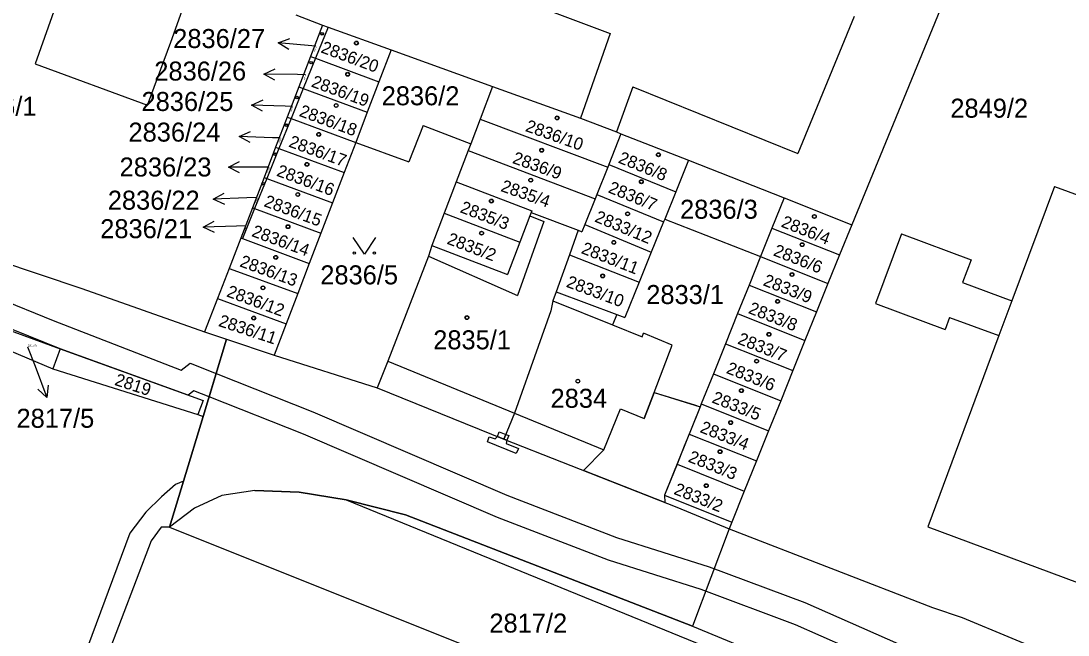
# Model space of a CAD drawing. Extents: x -593183 to -588034, y -1130415 to -1124994.
# Drawn here: x -591259.7 to -591166, y -1127878.8 to -1127823.9 of the extents above; entities that cross this region are included whole.
import ezdxf

# ---------------------------------------------------------------- set-up
doc = ezdxf.new("R2010")
doc.units = 0
for name, color, linetype in [('Vrstva 1', 7, 'Continuous'), ('Vrstva 16', 7, 'Continuous'), ('Vrstva 18', 7, 'Continuous'), ('Vrstva 19', 7, 'Continuous'), ('Vrstva 25', 7, 'Continuous'), ('Vrstva 27', 7, 'Continuous'), ('Vrstva 4', 7, 'Continuous')]:
    doc.layers.add(name, color=color, linetype=linetype)

msp = doc.modelspace()

# ---------------------------------------------------------------- linework, layer by layer
at = {"layer": 'Vrstva 1'}
for p, q in [((-591174.3, -1127815.15), (-591185.39, -1127842.12)), ((-591235.1, -1127823.35), (-591232.7, -1127824.28)), ((-591232.7, -1127824.28), (-591233.78, -1127827.08)), ((-591232.22, -1127824.45), (-591233.35, -1127827.24)), ((-591232.7, -1127824.28), (-591232.22, -1127824.45)), ((-591232.22, -1127824.45), (-591226.58, -1127826.49)), ((-591233.78, -1127827.08), (-591234.82, -1127829.79)), ((-591233.35, -1127827.24), (-591234.44, -1127829.93)), ((-591233.78, -1127827.08), (-591233.35, -1127827.24)), ((-591233.35, -1127827.24), (-591227.67, -1127829.35)), ((-591226.58, -1127826.49), (-591227.67, -1127829.35)), ((-591226.58, -1127826.49), (-591217.5, -1127829.76)), ((-591234.82, -1127829.79), (-591235.86, -1127832.49)), ((-591234.44, -1127829.93), (-591235.52, -1127832.62)), ((-591234.82, -1127829.79), (-591234.44, -1127829.93)), ((-591234.44, -1127829.93), (-591228.71, -1127832.05)), ((-591227.67, -1127829.35), (-591228.71, -1127832.05)), ((-591217.5, -1127829.76), (-591218.61, -1127832.68)), ((-591217.5, -1127829.76), (-591209.64, -1127832.6)), ((-591228.71, -1127832.05), (-591229.74, -1127834.76)), ((-591235.86, -1127832.49), (-591236.9, -1127835.2)), ((-591235.52, -1127832.62), (-591236.61, -1127835.31)), ((-591235.86, -1127832.49), (-591235.52, -1127832.62)), ((-591235.52, -1127832.62), (-591229.74, -1127834.76)), ((-591218.61, -1127832.68), (-591219.46, -1127834.9)), ((-591218.61, -1127832.68), (-591207.21, -1127836.98)), ((-591209.64, -1127832.6), (-591206.42, -1127833.82)), ((-591223.71, -1127833.25), (-591224.98, -1127836.51)), ((-591223.71, -1127833.25), (-591219.46, -1127834.9)), ((-591206.42, -1127833.82), (-591206.02, -1127833.98)), ((-591229.74, -1127834.76), (-591230.78, -1127837.46)), ((-591229.74, -1127834.76), (-591224.98, -1127836.51)), ((-591219.46, -1127834.9), (-591219.68, -1127835.48)), ((-591206.02, -1127833.98), (-591207.12, -1127836.75)), ((-591206.02, -1127833.98), (-591199.97, -1127836.36)), ((-591236.9, -1127835.2), (-591237.94, -1127837.91)), ((-591236.61, -1127835.31), (-591237.7, -1127838)), ((-591236.9, -1127835.2), (-591236.61, -1127835.31)), ((-591236.61, -1127835.31), (-591230.78, -1127837.46)), ((-591219.68, -1127835.48), (-591220.76, -1127838.28)), ((-591219.68, -1127835.48), (-591208.33, -1127839.8)), ((-591207.12, -1127836.75), (-591207.21, -1127836.98)), ((-591207.12, -1127836.75), (-591201.12, -1127839.19)), ((-591199.97, -1127836.36), (-591201.12, -1127839.19)), ((-591199.97, -1127836.36), (-591191.44, -1127839.73)), ((-591230.78, -1127837.46), (-591231.82, -1127840.17)), ((-591207.21, -1127836.98), (-591208.19, -1127839.43)), ((-591237.94, -1127837.91), (-591238.98, -1127840.61)), ((-591237.7, -1127838), (-591238.78, -1127840.68)), ((-591237.94, -1127837.91), (-591237.7, -1127838)), ((-591237.7, -1127838), (-591231.82, -1127840.17)), ((-591220.76, -1127838.28), (-591221.83, -1127841.08)), ((-591220.76, -1127838.28), (-591213.99, -1127840.88)), ((-591208.19, -1127839.43), (-591208.33, -1127839.8)), ((-591208.19, -1127839.43), (-591202.21, -1127841.88)), ((-591201.12, -1127839.19), (-591202.1, -1127841.62)), ((-591167.26, -1127838.7), (-591171.06, -1127848.92)), ((-591167.26, -1127838.7), (-591142.42, -1127847.94)), ((-591277.17, -1127840.11), (-591254.24, -1127847.82)), ((-591231.82, -1127840.17), (-591232.86, -1127842.88)), ((-591208.33, -1127839.8), (-591209.25, -1127842.1)), ((-591191.44, -1127839.73), (-591192.52, -1127842.42)), ((-591191.44, -1127839.73), (-591185.39, -1127842.12)), ((-591238.98, -1127840.61), (-591240.02, -1127843.32)), ((-591238.78, -1127840.68), (-591239.87, -1127843.37)), ((-591238.98, -1127840.61), (-591238.78, -1127840.68)), ((-591238.78, -1127840.68), (-591232.86, -1127842.88)), ((-591221.83, -1127841.08), (-591222.94, -1127843.98)), ((-591221.83, -1127841.08), (-591215.06, -1127843.68)), ((-591214.16, -1127841.34), (-591215.06, -1127843.68)), ((-591214.04, -1127841.02), (-591214.16, -1127841.34)), ((-591213.99, -1127840.88), (-591214.04, -1127841.02)), ((-591214.04, -1127841.02), (-591209.84, -1127842.62)), ((-591209.25, -1127842.1), (-591209.51, -1127842.75)), ((-591209.25, -1127842.1), (-591203.31, -1127844.58)), ((-591202.21, -1127841.88), (-591203.31, -1127844.58)), ((-591202.1, -1127841.62), (-591202.21, -1127841.88)), ((-591202.1, -1127841.62), (-591193.55, -1127844.98)), ((-591185.39, -1127842.12), (-591186.48, -1127844.82)), ((-591240.02, -1127843.32), (-591241.06, -1127846.03)), ((-591240.02, -1127843.32), (-591239.87, -1127843.37)), ((-591232.86, -1127842.88), (-591233.9, -1127845.58)), ((-591209.84, -1127842.62), (-591210.63, -1127844.82)), ((-591209.84, -1127842.62), (-591209.51, -1127842.75)), ((-591192.52, -1127842.42), (-591193.55, -1127844.98)), ((-591192.52, -1127842.42), (-591186.48, -1127844.82)), ((-591180.95, -1127842.94), (-591183.26, -1127849.18)), ((-591180.95, -1127842.94), (-591174.72, -1127845.26)), ((-591239.87, -1127843.37), (-591233.9, -1127845.58)), ((-591222.94, -1127843.98), (-591223.23, -1127844.95)), ((-591222.94, -1127843.98), (-591216.17, -1127846.57)), ((-591215.06, -1127843.68), (-591216.17, -1127846.57)), ((-591223.23, -1127844.95), (-591226.86, -1127854.34)), ((-591210.63, -1127844.82), (-591211.82, -1127848.12)), ((-591210.63, -1127844.82), (-591204.4, -1127847.26)), ((-591203.31, -1127844.58), (-591204.4, -1127847.26)), ((-591193.55, -1127844.98), (-591194.57, -1127847.53)), ((-591193.55, -1127844.98), (-591187.51, -1127847.37)), ((-591186.48, -1127844.82), (-591187.51, -1127847.37)), ((-591241.06, -1127846.03), (-591242.1, -1127848.73)), ((-591241.06, -1127846.03), (-591240.96, -1127846.07)), ((-591240.96, -1127846.07), (-591234.93, -1127848.29)), ((-591233.9, -1127845.58), (-591234.93, -1127848.29)), ((-591174.72, -1127845.26), (-591175.47, -1127847.28)), ((-591272.76, -1127847.21), (-591256.16, -1127853.22)), ((-591254.24, -1127847.82), (-591243.25, -1127851.72)), ((-591204.4, -1127847.26), (-591205.68, -1127850.42)), ((-591194.57, -1127847.53), (-591195.6, -1127850.08)), ((-591194.57, -1127847.53), (-591188.54, -1127849.92)), ((-591187.51, -1127847.37), (-591188.54, -1127849.92)), ((-591175.47, -1127847.28), (-591171.06, -1127848.92)), ((-591242.1, -1127848.73), (-591243.25, -1127851.72)), ((-591242.1, -1127848.73), (-591235.97, -1127850.99)), ((-591234.93, -1127848.29), (-591235.97, -1127850.99)), ((-591212.11, -1127848.94), (-591212.29, -1127849.82)), ((-591211.82, -1127848.12), (-591212.11, -1127848.94)), ((-591211.82, -1127848.12), (-591206.4, -1127850.15)), ((-591212.29, -1127849.82), (-591213.42, -1127853.03)), ((-591183.26, -1127849.18), (-591177.04, -1127851.49)), ((-591206.4, -1127850.15), (-591206.78, -1127851.08)), ((-591206.4, -1127850.15), (-591205.68, -1127850.42)), ((-591195.6, -1127850.08), (-591196.68, -1127852.78)), ((-591195.6, -1127850.08), (-591189.57, -1127852.48)), ((-591188.54, -1127849.92), (-591189.57, -1127852.48)), ((-591176.64, -1127850.41), (-591177.04, -1127851.49)), ((-591176.64, -1127850.41), (-591172.24, -1127852.04)), ((-591243.25, -1127851.72), (-591241.29, -1127852.37)), ((-591235.97, -1127850.99), (-591237.04, -1127853.78)), ((-591206.78, -1127851.08), (-591204.14, -1127852.14)), ((-591241.29, -1127852.37), (-591243.38, -1127859.27)), ((-591241.29, -1127852.37), (-591237.04, -1127853.78)), ((-591204.14, -1127852.14), (-591204.02, -1127851.83)), ((-591201.43, -1127852.89), (-591204.02, -1127851.83)), ((-591189.57, -1127852.48), (-591190.65, -1127855.17)), ((-591172.24, -1127852.04), (-591178.59, -1127869.16)), ((-591261.48, -1127853.04), (-591256.83, -1127855.02)), ((-591256.16, -1127853.22), (-591256.83, -1127855.02)), ((-591256.16, -1127853.22), (-591243.37, -1127857.85)), ((-591213.42, -1127853.03), (-591215.53, -1127858.98)), ((-591203.06, -1127857.14), (-591201.43, -1127852.89)), ((-591196.68, -1127852.78), (-591197.76, -1127855.47)), ((-591196.68, -1127852.78), (-591190.65, -1127855.17)), ((-591237.04, -1127853.78), (-591227.82, -1127856.71)), ((-591226.86, -1127854.34), (-591227.82, -1127856.71)), ((-591256.83, -1127855.02), (-591243.85, -1127859.11)), ((-591197.76, -1127855.47), (-591198.85, -1127858.16)), ((-591197.76, -1127855.47), (-591191.74, -1127857.87)), ((-591190.65, -1127855.17), (-591191.74, -1127857.87)), ((-591227.82, -1127856.71), (-591216.49, -1127861.3)), ((-591203.06, -1127857.14), (-591199.44, -1127858.23)), ((-591243.37, -1127857.85), (-591243.85, -1127859.11)), ((-591199.44, -1127858.23), (-591198.95, -1127858.42)), ((-591198.85, -1127858.16), (-591198.95, -1127858.42)), ((-591198.85, -1127858.16), (-591192.82, -1127860.56)), ((-591191.74, -1127857.87), (-591192.82, -1127860.56)), ((-591243.85, -1127859.11), (-591243.38, -1127859.27)), ((-591215.53, -1127858.98), (-591216.49, -1127861.3)), ((-591198.95, -1127858.42), (-591199.93, -1127860.85)), ((-591243.38, -1127859.27), (-591245.14, -1127865.06)), ((-591199.93, -1127860.85), (-591200.36, -1127861.92)), ((-591199.93, -1127860.85), (-591193.91, -1127863.26)), ((-591192.82, -1127860.56), (-591193.91, -1127863.26)), ((-591216.49, -1127861.3), (-591201.02, -1127867.38)), ((-591200.36, -1127861.92), (-591201.01, -1127863.54)), ((-591201.01, -1127863.54), (-591202.13, -1127866.33)), ((-591201.01, -1127863.54), (-591195, -1127865.95)), ((-591193.91, -1127863.26), (-591195, -1127865.95)), ((-591245.85, -1127865.35), (-591247.1, -1127866.47)), ((-591245.14, -1127865.06), (-591246.4, -1127869.17)), ((-591245.14, -1127865.06), (-591245.85, -1127865.35)), ((-591247.1, -1127866.47), (-591248.5, -1127867.83)), ((-591241.7, -1127866.34), (-591244.15, -1127867.48)), ((-591238.77, -1127865.89), (-591241.7, -1127866.34)), ((-591238.77, -1127865.89), (-591234.79, -1127866.05)), ((-591234.79, -1127866.05), (-591230.6, -1127866.74)), ((-591230.6, -1127866.74), (-591225.3, -1127868.07)), ((-591202.13, -1127866.33), (-591196.12, -1127868.74)), ((-591195, -1127865.95), (-591196.12, -1127868.74)), ((-591244.15, -1127867.48), (-591246.4, -1127869.17)), ((-591201.02, -1127867.38), (-591196.36, -1127869.34)), ((-591248.5, -1127867.83), (-591249.93, -1127869.71)), ((-591225.3, -1127868.07), (-591199.64, -1127878.05)), ((-591247.15, -1127869.17), (-591248.03, -1127870.41)), ((-591246.4, -1127869.17), (-591247.15, -1127869.17)), ((-591246.4, -1127869.17), (-591181.47, -1127895.15)), ((-591196.12, -1127868.74), (-591196.36, -1127869.34)), ((-591196.36, -1127869.34), (-591178.15, -1127876.38)), ((-591178.59, -1127869.16), (-591160.88, -1127875.75)), ((-591249.93, -1127869.71), (-591289.77, -1127976.8)), ((-591248.03, -1127870.41), (-591253.5, -1127884.68)), ((-591178.15, -1127876.38), (-591175.52, -1127877.26)), ((-591175.52, -1127877.26), (-591154.33, -1127886.03)), ((-591199.64, -1127878.05), (-591178.9, -1127886.51))]:
    msp.add_line(p, q, dxfattribs=at)
msp.add_lwpolyline([(-591254.23, -1127816.75), (-591256.4, -1127822.09), (-591258.42, -1127827.72), (-591248.35, -1127831.43), (-591246.26, -1127825.8), (-591244.36, -1127820.43)], dxfattribs=at)
at = {"layer": 'Vrstva 16'}
for p, q in [((-591233.32, -1127826.16), (-591233.68, -1127826.13)), ((-591234.23, -1127828.71), (-591234.96, -1127828.7)), ((-591235.4, -1127831.54), (-591236.05, -1127831.52)), ((-591236.49, -1127834.36), (-591237.17, -1127834.34)), ((-591237.5, -1127836.98), (-591238.13, -1127836.98)), ((-591238.57, -1127839.69), (-591239.48, -1127839.73)), ((-591239.55, -1127842.21), (-591240.39, -1127842.24)), ((-591259.08, -1127853.04), (-591258.42, -1127854.78))]:
    msp.add_line(p, q, dxfattribs=at)
at = {"layer": 'Vrstva 25'}
for p, q in [((-591233.68, -1127826.13), (-591236.668, -1127825.862)), ((-591234.96, -1127828.7), (-591237.96, -1127828.668)), ((-591236.05, -1127831.52), (-591239.048, -1127831.421)), ((-591237.17, -1127834.34), (-591240.168, -1127834.242)), ((-591238.13, -1127836.98), (-591241.13, -1127836.98)), ((-591239.48, -1127839.73), (-591242.477, -1127839.853)), ((-591240.39, -1127842.24), (-591243.388, -1127842.357)), ((-591258.42, -1127854.78), (-591257.355, -1127857.585))]:
    msp.add_line(p, q, dxfattribs=at)
for points in [[(-591235.717, -1127826.45), (-591236.668, -1127825.862), (-591235.627, -1127825.454)], [(-591236.965, -1127829.179), (-591237.96, -1127828.668), (-591236.955, -1127828.179)], [(-591238.065, -1127831.954), (-591239.048, -1127831.421), (-591238.032, -1127830.955)], [(-591239.185, -1127834.775), (-591240.168, -1127834.242), (-591239.153, -1127833.775)], [(-591240.13, -1127837.48), (-591241.13, -1127836.98), (-591240.13, -1127836.48)], [(-591241.458, -1127840.311), (-591242.477, -1127839.853), (-591241.499, -1127839.312)], [(-591242.369, -1127842.818), (-591243.388, -1127842.357), (-591242.408, -1127841.818)], [(-591227.97, -1127843.26), (-591228.97, -1127844.76), (-591229.97, -1127843.26)], [(-591257.243, -1127856.472), (-591257.355, -1127857.585), (-591258.178, -1127856.827)]]:
    msp.add_lwpolyline(points, dxfattribs=at)
for centre, radius in [((-591232.75, -1127825.05), 0.117), ((-591232.75, -1127825.05), 0.101), ((-591229.68, -1127825.88), 0.175), ((-591229.68, -1127825.88), 0.15), ((-591233.73, -1127827.63), 0.117), ((-591233.73, -1127827.63), 0.101), ((-591230.46, -1127828.66), 0.175), ((-591230.46, -1127828.66), 0.15), ((-591235, -1127830.74), 0.117), ((-591235, -1127830.74), 0.101), ((-591231.49, -1127831.46), 0.175), ((-591231.49, -1127831.46), 0.15), ((-591211.73, -1127832.57), 0.175), ((-591211.73, -1127832.57), 0.15), ((-591235.94, -1127833.22), 0.117), ((-591235.94, -1127833.22), 0.101), ((-591233.05, -1127834.05), 0.175), ((-591233.05, -1127834.05), 0.15), ((-591236.96, -1127835.81), 0.117), ((-591236.96, -1127835.81), 0.101), ((-591213.11, -1127835.46), 0.175), ((-591213.11, -1127835.46), 0.15), ((-591202.67, -1127835.87), 0.175), ((-591202.67, -1127835.87), 0.15), ((-591234.11, -1127836.73), 0.175), ((-591234.11, -1127836.73), 0.15), ((-591238.02, -1127838.46), 0.117), ((-591238.02, -1127838.46), 0.101), ((-591214.09, -1127838.14), 0.175), ((-591214.09, -1127838.14), 0.15), ((-591204.2, -1127838.28), 0.175), ((-591204.2, -1127838.28), 0.15), ((-591234.92, -1127839.42), 0.175), ((-591234.92, -1127839.42), 0.15), ((-591217.61, -1127840.01), 0.175), ((-591217.61, -1127840.01), 0.15), ((-591205.43, -1127841.15), 0.175), ((-591205.43, -1127841.15), 0.15), ((-591188.73, -1127841.39), 0.175), ((-591188.73, -1127841.39), 0.15), ((-591235.8, -1127842.3), 0.175), ((-591235.8, -1127842.3), 0.15), ((-591218.49, -1127842.88), 0.175), ((-591218.49, -1127842.88), 0.15), ((-591206.66, -1127843.71), 0.175), ((-591206.66, -1127843.71), 0.15), ((-591189.82, -1127843.91), 0.175), ((-591189.82, -1127843.91), 0.15), ((-591236.89, -1127845.05), 0.175), ((-591236.89, -1127845.05), 0.15), ((-591229.87, -1127844.66), 0.1), ((-591228.07, -1127844.66), 0.1), ((-591207.66, -1127846.7), 0.175), ((-591207.66, -1127846.7), 0.15), ((-591190.73, -1127846.58), 0.175), ((-591190.73, -1127846.58), 0.15), ((-591238.04, -1127847.77), 0.175), ((-591238.04, -1127847.77), 0.15), ((-591192.02, -1127848.99), 0.175), ((-591192.02, -1127848.99), 0.15), ((-591238.86, -1127850.48), 0.175), ((-591238.86, -1127850.48), 0.15), ((-591219.8, -1127850.43), 0.175), ((-591219.8, -1127850.43), 0.15), ((-591192.79, -1127851.93), 0.175), ((-591192.79, -1127851.93), 0.15), ((-591193.9, -1127854.33), 0.175), ((-591193.9, -1127854.33), 0.15), ((-591209.88, -1127856.12), 0.175), ((-591209.88, -1127856.12), 0.15), ((-591195.25, -1127856.97), 0.175), ((-591195.25, -1127856.97), 0.15), ((-591196.21, -1127859.82), 0.175), ((-591196.21, -1127859.82), 0.15), ((-591197.16, -1127862.43), 0.175), ((-591197.16, -1127862.43), 0.15), ((-591198.4, -1127865.47), 0.175), ((-591198.4, -1127865.47), 0.15)]:
    msp.add_circle(centre, radius, dxfattribs=at)
at = {"layer": 'Vrstva 27'}
for p, q in [((-591271.99, -1127844.52), (-591256.8, -1127850.68)), ((-591256.16, -1127853.22), (-591272.03, -1127846.84)), ((-591256.8, -1127850.68), (-591245.35, -1127855.13)), ((-591243.38, -1127859.27), (-591241.29, -1127852.37)), ((-591241.29, -1127852.37), (-591237.04, -1127853.78)), ((-591244.73, -1127857.36), (-591256.16, -1127853.22)), ((-591245.35, -1127855.13), (-591244.54, -1127854.52)), ((-591244.54, -1127854.52), (-591242.22, -1127855.44)), ((-591237.04, -1127853.78), (-591227.82, -1127856.71)), ((-591242.22, -1127855.44), (-591242.85, -1127857.52)), ((-591242.85, -1127857.52), (-591242.22, -1127855.44)), ((-591242.22, -1127855.44), (-591233.59, -1127858.87)), ((-591244.22, -1127856.98), (-591244.73, -1127857.36)), ((-591242.85, -1127857.52), (-591244.22, -1127856.98)), ((-591227.82, -1127856.71), (-591216.49, -1127861.3)), ((-591203.95, -1127859.46), (-591203.06, -1127857.14)), ((-591203.06, -1127857.14), (-591198.95, -1127858.42)), ((-591234.41, -1127860.87), (-591242.85, -1127857.52)), ((-591233.59, -1127858.87), (-591216.23, -1127866.32)), ((-591207.54, -1127862.26), (-591206.07, -1127858.58)), ((-591206.07, -1127858.58), (-591203.95, -1127859.46)), ((-591198.95, -1127858.42), (-591202.13, -1127866.33)), ((-591245.14, -1127865.06), (-591243.38, -1127859.27)), ((-591217.05, -1127868.32), (-591234.41, -1127860.87)), ((-591217.97, -1127861.56), (-591217.8, -1127861.09)), ((-591217.8, -1127861.09), (-591217.26, -1127861.29)), ((-591217.26, -1127861.29), (-591217.06, -1127861.07)), ((-591217.06, -1127861.07), (-591216.9, -1127860.65)), ((-591216.49, -1127861.3), (-591217.06, -1127861.07)), ((-591217.06, -1127861.07), (-591216.49, -1127861.3)), ((-591216.9, -1127860.65), (-591216.31, -1127860.88)), ((-591216.31, -1127860.88), (-591216.49, -1127861.3)), ((-591216.49, -1127861.3), (-591216.31, -1127860.88)), ((-591216.31, -1127860.88), (-591216.06, -1127860.98)), ((-591216.06, -1127860.98), (-591216.23, -1127861.4)), ((-591215.38, -1127862.59), (-591217.97, -1127861.56)), ((-591216.49, -1127861.3), (-591201.02, -1127867.38)), ((-591216.23, -1127861.4), (-591216.49, -1127861.3)), ((-591216.49, -1127861.3), (-591216.23, -1127861.4)), ((-591216.23, -1127861.4), (-591216.3, -1127861.7)), ((-591216.3, -1127861.7), (-591215.2, -1127862.13)), ((-591215.2, -1127862.13), (-591215.38, -1127862.59)), ((-591209.36, -1127864.1), (-591207.54, -1127862.26)), ((-591202.09, -1127866.96), (-591209.36, -1127864.1)), ((-591246.4, -1127869.17), (-591245.14, -1127865.06)), ((-591241.7, -1127866.34), (-591244.15, -1127867.48)), ((-591238.77, -1127865.89), (-591241.7, -1127866.34)), ((-591234.79, -1127866.05), (-591238.77, -1127865.89)), ((-591230.6, -1127866.74), (-591234.79, -1127866.05)), ((-591225.3, -1127868.07), (-591230.6, -1127866.74)), ((-591216.23, -1127866.32), (-591206.41, -1127870.09)), ((-591202.13, -1127866.33), (-591202.09, -1127866.96)), ((-591244.15, -1127867.48), (-591246.4, -1127869.17)), ((-591201.02, -1127867.38), (-591196.36, -1127869.34)), ((-591199.64, -1127878.05), (-591225.3, -1127868.07)), ((-591207.13, -1127872.13), (-591217.05, -1127868.32)), ((-591196.36, -1127869.34), (-591199.64, -1127878.05)), ((-591206.41, -1127870.09), (-591198.15, -1127872.73)), ((-591198.85, -1127874.77), (-591207.13, -1127872.13)), ((-591198.15, -1127872.73), (-591189.59, -1127875.91)), ((-591190.41, -1127877.91), (-591198.85, -1127874.77)), ((-591189.59, -1127875.91), (-591176.75, -1127881.57)), ((-591177.59, -1127883.55), (-591190.41, -1127877.91))]:
    msp.add_line(p, q, dxfattribs=at)
at = {"layer": 'Vrstva 4'}
for p, q in [((-591225.25, -1127818.12), (-591206.99, -1127825.03)), ((-591185.18, -1127823.51), (-591190.2, -1127835.75)), ((-591206.99, -1127825.03), (-591209.64, -1127832.6)), ((-591204.97, -1127829.78), (-591206.42, -1127833.82)), ((-591204.97, -1127829.78), (-591190.2, -1127835.75)), ((-591214.16, -1127841.34), (-591212.91, -1127841.83)), ((-591212.91, -1127841.83), (-591215.28, -1127848.46)), ((-591223.23, -1127844.95), (-591215.28, -1127848.46)), ((-591212.11, -1127848.94), (-591206.78, -1127851.08)), ((-591171.06, -1127848.92), (-591172.24, -1127852.04)), ((-591226.86, -1127854.34), (-591215.53, -1127858.98)), ((-591203.06, -1127857.14), (-591203.95, -1127859.46)), ((-591215.53, -1127858.98), (-591207.54, -1127862.26)), ((-591207.54, -1127862.26), (-591206.07, -1127858.58)), ((-591206.07, -1127858.58), (-591203.95, -1127859.46)), ((-591230.6, -1127866.74), (-591178.53, -1127887.98))]:
    msp.add_line(p, q, dxfattribs=at)

# ---------------------------------------------------------------- texts
at = {"layer": 'Vrstva 16'}
for s, p in [('2836/27', (-591246.061, -1127826.32)), ('2836/26', (-591247.752, -1127829.23)), ('2836/25', (-591248.895, -1127831.95)), ('2836/24', (-591250.062, -1127834.69)), ('2836/23', (-591250.856, -1127837.81)), ('2836/22', (-591251.912, -1127840.78)), ('2836/21', (-591252.588, -1127843.33)), ('2817/5', (-591260.075, -1127860.29))]:
    msp.add_text(s, height=1.7, dxfattribs=at).set_placement(p)
at = {"layer": 'Vrstva 18'}
for s, height, p in [('2836/2', 1.7, (-591227.42, -1127831.44)), ('2836/1', 1.7, (-591265.24, -1127832.38)), ('2849/2', 1.7, (-591176.57, -1127832.55)), ('2836/3', 1.7, (-591200.74, -1127841.59)), ('2836/5', 1.7, (-591232.91, -1127847.46)), ('2833/1', 1.7, (-591203.76, -1127849.22)), ('2817/5', 0.2, (-591259.08, -1127853.04)), ('2817/2', 1.7, (-591217.79, -1127878.61))]:
    msp.add_text(s, height=height, dxfattribs=at).set_placement(p)
msp.add_text('2819', height=1.1, rotation=341.75736, dxfattribs=at).set_placement((-591251.37, -1127856.44))
at = {"layer": 'Vrstva 19'}
for s, height, rotation, p in [('2836/27', 0.1, 248.19858, (-591233.32, -1127826.16)), ('2836/20', 1.1, 339.62103, (-591232.93, -1127826.69)), ('2836/26', 0.1, 247.45698, (-591234.23, -1127828.71)), ('2836/19', 1.1, 339.69645, (-591233.79, -1127829.75)), ('2836/25', 0.1, 249.444, (-591235.4, -1127831.54)), ('2836/18', 1.1, 339.68331, (-591234.87, -1127832.38)), ('2836/10', 1.1, 340.34616, (-591214.64, -1127833.73)), ('2836/24', 0.1, 249.30459, (-591236.49, -1127834.36)), ('2836/17', 1.1, 339.75693, (-591235.81, -1127835.12)), ('2836/9', 1.1, 340.34616, (-591215.8, -1127836.59)), ('2836/8', 1.1, 337.87008, (-591206.34, -1127836.55)), ('2836/16', 1.1, 339.74352, (-591236.89, -1127837.73)), ('2836/23', 0.1, 247.45698, (-591237.5, -1127836.98)), ('2835/4', 1.1, 340.34616, (-591216.84, -1127839.1)), ('2836/7', 1.1, 337.72113, (-591207.24, -1127839.21)), ('2836/15', 1.1, 339.61383, (-591238.02, -1127840.45)), ('2836/22', 0.1, 249.02649, (-591238.57, -1127839.69)), ('2835/3', 1.1, 338.99085, (-591220.48, -1127840.99)), ('2833/12', 1.1, 337.33908, (-591208.45, -1127841.82)), ('2836/4', 1.1, 338.32953, (-591191.77, -1127842.28)), ('2836/21', 0.1, 248.4774, (-591239.55, -1127842.21)), ('2836/14', 1.1, 339.68628, (-591239.12, -1127843.13)), ('2835/2', 1.1, 339.06465, (-591221.65, -1127843.81)), ('2833/11', 1.1, 338.61204, (-591209.65, -1127844.65)), ('2836/6', 1.1, 338.41152, (-591192.47, -1127844.85)), ('2836/13', 1.1, 339.78834, (-591240.19, -1127845.83)), ('2833/10', 1.1, 339.46713, (-591210.99, -1127847.66)), ('2833/9', 1.1, 338.37903, (-591193.39, -1127847.52)), ('2836/12', 1.1, 339.76215, (-591241.36, -1127848.52)), ('2833/8', 1.1, 338.29695, (-591194.7, -1127850.01)), ('2836/11', 1.1, 341.6481, (-591242.08, -1127851.17)), ('2833/7', 1.1, 338.37903, (-591195.67, -1127852.74)), ('2833/6', 1.1, 338.26428, (-591196.68, -1127855.37)), ('2833/5', 1.1, 338.29695, (-591197.97, -1127858)), ('2833/4', 1.1, 338.1822, (-591199.03, -1127860.66)), ('2833/3', 1.1, 338.14926, (-591200.09, -1127863.3)), ('2833/2', 1.1, 338.14926, (-591201.37, -1127866.19))]:
    msp.add_text(s, height=height, rotation=rotation, dxfattribs=at).set_placement(p)
for s, p in [('2835/1', (-591222.81, -1127853.27)), ('2834', (-591212.32, -1127858.5))]:
    msp.add_text(s, height=1.7, dxfattribs=at).set_placement(p)

doc.saveas('drawing.dxf')
